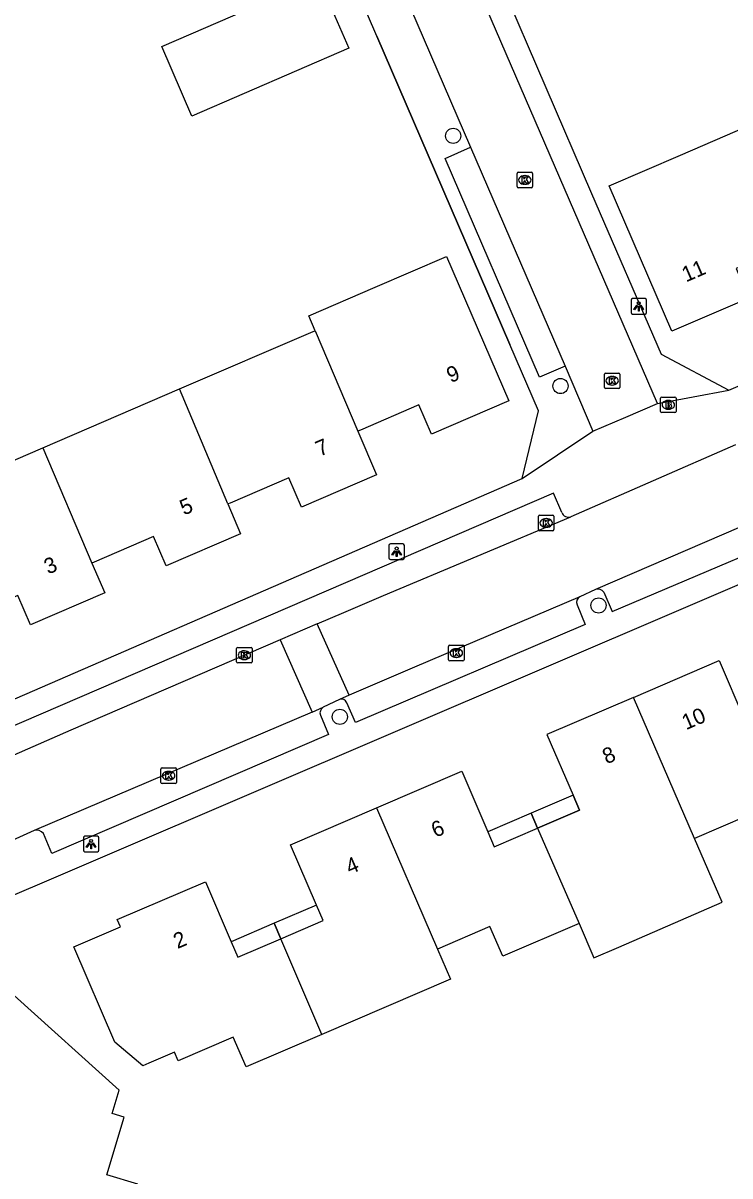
# Model space of a CAD drawing. Extents: x 157767 to 159171, y 387842 to 389425.
# Drawn here: x 158126.1 to 158171.6, y 388608.8 to 388683 of the extents above; entities that cross this region are included whole.
import ezdxf

# ---------------------------------------------------------------- set-up
doc = ezdxf.new("R2010")
doc.units = 0
for name, color, linetype in [('IMGEO_Boom', 7, 'Continuous'), ('IMGEO_Brandkraan', 7, 'Continuous'), ('IMGEO_Kolk', 7, 'Continuous'), ('IMGEO_Lichtpunt', 7, 'Continuous'), ('IMGEO_Muur', 7, 'Continuous'), ('IMGEO_Pand', 7, 'Continuous'), ('IMGEO_Pand_nummerreeks', 7, 'Continuous'), ('IMGEO_Pand_overbouw', 7, 'Continuous'), ('IMGEO_Rijbaan_lokaal_open', 7, 'Continuous'), ('IMGEO_Voetpad_open', 7, 'Continuous')]:
    doc.layers.add(name, color=color, linetype=linetype)

msp = doc.modelspace()

# ---------------------------------------------------------------- linework, layer by layer
at = {"layer": 'IMGEO_Boom'}
for centre in [(158153.823, 388675.751), (158160.73, 388659.642), (158163.181, 388645.511), (158146.533, 388638.337)]:
    msp.add_circle(centre, 0.489, dxfattribs=at)
at = {"layer": 'IMGEO_Brandkraan'}
for p, q in [((158167.247, 388658.931), (158168.099, 388658.931)), ((158167.172, 388658.005), (158167.172, 388658.857)), ((158167.683, 388658.151), (158167.658, 388658.151)), ((158167.66, 388658.711), (158167.685, 388658.711)), ((158168.173, 388658.857), (158168.173, 388658.005)), ((158168.099, 388657.931), (158167.247, 388657.931))]:
    msp.add_line(p, q, dxfattribs=at)
for points in [[(158167.247, 388658.931), (158168.099, 388658.931)], [(158167.172, 388658.005), (158167.172, 388658.857)], [(158167.52, 388658.631), (158167.52, 388658.231), (158167.733, 388658.231)], [(158167.751, 388658.631), (158167.52, 388658.631)], [(158167.699, 388658.55), (158167.645, 388658.55), (158167.645, 388658.474)], [(158167.645, 388658.474), (158167.698, 388658.474)], [(158167.707, 388658.398), (158167.645, 388658.398), (158167.645, 388658.317)], [(158167.645, 388658.317), (158167.707, 388658.317)], [(158168.173, 388658.857), (158168.173, 388658.005)], [(158168.099, 388657.931), (158167.247, 388657.931)]]:
    msp.add_lwpolyline(points, dxfattribs=at)
for centre, radius, start, end in [((158167.249, 388658.855), 0.0765, 91.55205, 178.44795), ((158167.249, 388658.855), 0.0765, 91.55205, 178.44795), ((158168.097, 388658.855), 0.0765, 1.55205, 88.44795), ((158168.097, 388658.855), 0.0765, 1.55205, 88.44795), ((158167.7, 388658.512), 0.0379, 267.82845, 90.93552), ((158167.708, 388658.357), 0.0404, 269.87594, 90.50774), ((158167.739, 388658.482), 0.251, 268.66757, 293.53466), ((158167.755, 388658.486), 0.145, 59.4692, 91.53667), ((158167.78, 388658.533), 0.0922, 285.51372, 58.15012), ((158167.785, 388658.341), 0.105, 301.31148, 78.98903), ((158167.249, 388658.007), 0.0765, 181.55205, 268.44795), ((158167.249, 388658.007), 0.0765, 181.55205, 268.44795), ((158168.097, 388658.007), 0.0765, 271.55205, 358.44795), ((158168.097, 388658.007), 0.0765, 271.55205, 358.44795)]:
    msp.add_arc(centre, radius, start, end, dxfattribs=at)
for centre, major_axis, ratio, start_param, end_param in [((158167.659, 388658.431), (-0.387, 0.002), 0.722429, 4.712389, 7.853982), ((158167.684, 388658.431), (-0.39, 0.002), 0.717154, 1.570796, 4.712389)]:
    msp.add_ellipse(centre, major_axis=major_axis, ratio=ratio, start_param=start_param, end_param=end_param, dxfattribs=at)
at = {"layer": 'IMGEO_Kolk'}
for p, q in [((158157.938, 388672.486), (158157.938, 388673.338)), ((158158.013, 388673.412), (158158.865, 388673.412)), ((158158.426, 388673.192), (158158.451, 388673.192)), ((158158.939, 388673.338), (158158.939, 388672.486)), ((158158.865, 388672.412), (158158.013, 388672.412)), ((158158.449, 388672.632), (158158.424, 388672.632)), ((158163.556, 388659.554), (158163.556, 388660.406)), ((158163.631, 388660.48), (158164.483, 388660.48)), ((158164.557, 388660.406), (158164.557, 388659.554)), ((158164.067, 388659.7), (158164.042, 388659.7)), ((158164.044, 388660.26), (158164.069, 388660.26)), ((158164.483, 388659.48), (158163.631, 388659.48)), ((158159.312, 388650.4), (158159.312, 388651.252)), ((158159.387, 388651.326), (158160.239, 388651.326)), ((158159.8, 388651.106), (158159.825, 388651.106)), ((158160.313, 388651.252), (158160.313, 388650.4)), ((158160.239, 388650.326), (158159.387, 388650.326)), ((158159.823, 388650.546), (158159.798, 388650.546)), ((158139.886, 388641.882), (158139.886, 388642.734)), ((158139.961, 388642.808), (158140.813, 388642.808)), ((158140.374, 388642.588), (158140.399, 388642.588)), ((158140.887, 388642.734), (158140.887, 388641.882)), ((158153.526, 388642.019), (158153.526, 388642.871)), ((158153.601, 388642.945), (158154.453, 388642.945)), ((158154.014, 388642.725), (158154.039, 388642.725)), ((158154.527, 388642.871), (158154.527, 388642.019)), ((158140.813, 388641.808), (158139.961, 388641.808)), ((158140.397, 388642.028), (158140.372, 388642.028)), ((158154.453, 388641.945), (158153.601, 388641.945)), ((158154.037, 388642.165), (158154.012, 388642.165)), ((158135.012, 388634.118), (158135.012, 388634.97)), ((158135.087, 388635.044), (158135.939, 388635.044)), ((158135.5, 388634.824), (158135.525, 388634.824)), ((158136.013, 388634.97), (158136.013, 388634.118)), ((158135.939, 388634.044), (158135.087, 388634.044)), ((158135.523, 388634.264), (158135.498, 388634.264))]:
    msp.add_line(p, q, dxfattribs=at)
for points in [[(158157.938, 388672.486), (158157.938, 388673.338)], [(158158.013, 388673.412), (158158.865, 388673.412)], [(158158.259, 388673.112), (158158.382, 388673.112), (158158.382, 388672.961), (158158.512, 388673.112), (158158.676, 388673.112), (158158.53, 388672.961), (158158.683, 388672.712), (158158.531, 388672.712), (158158.446, 388672.876), (158158.382, 388672.809), (158158.382, 388672.712), (158158.259, 388672.712), (158158.259, 388673.112)], [(158158.939, 388673.338), (158158.939, 388672.486)], [(158158.865, 388672.412), (158158.013, 388672.412)], [(158163.556, 388659.554), (158163.556, 388660.406)], [(158163.631, 388660.48), (158164.483, 388660.48)], [(158164.557, 388660.406), (158164.557, 388659.554)], [(158163.877, 388660.18), (158164, 388660.18), (158164, 388660.029), (158164.13, 388660.18), (158164.294, 388660.18), (158164.148, 388660.029), (158164.301, 388659.78), (158164.149, 388659.78), (158164.064, 388659.944), (158164, 388659.877), (158164, 388659.78), (158163.877, 388659.78), (158163.877, 388660.18)], [(158164.483, 388659.48), (158163.631, 388659.48)], [(158159.312, 388650.4), (158159.312, 388651.252)], [(158159.387, 388651.326), (158160.239, 388651.326)], [(158159.633, 388651.026), (158159.756, 388651.026), (158159.756, 388650.875), (158159.886, 388651.026), (158160.05, 388651.026), (158159.904, 388650.875), (158160.057, 388650.626), (158159.905, 388650.626), (158159.82, 388650.79), (158159.756, 388650.723), (158159.756, 388650.626), (158159.633, 388650.626), (158159.633, 388651.026)], [(158160.313, 388651.252), (158160.313, 388650.4)], [(158160.239, 388650.326), (158159.387, 388650.326)], [(158139.886, 388641.882), (158139.886, 388642.734)], [(158139.961, 388642.808), (158140.813, 388642.808)], [(158140.887, 388642.734), (158140.887, 388641.882)], [(158153.526, 388642.019), (158153.526, 388642.871)], [(158153.601, 388642.945), (158154.453, 388642.945)], [(158153.847, 388642.645), (158153.97, 388642.645), (158153.97, 388642.494), (158154.1, 388642.645), (158154.264, 388642.645), (158154.118, 388642.494), (158154.271, 388642.245), (158154.119, 388642.245), (158154.034, 388642.409), (158153.97, 388642.342), (158153.97, 388642.245), (158153.847, 388642.245), (158153.847, 388642.645)], [(158154.527, 388642.871), (158154.527, 388642.019)], [(158140.813, 388641.808), (158139.961, 388641.808)], [(158140.207, 388642.508), (158140.33, 388642.508), (158140.33, 388642.357), (158140.46, 388642.508), (158140.624, 388642.508), (158140.478, 388642.357), (158140.631, 388642.108), (158140.479, 388642.108), (158140.394, 388642.272), (158140.33, 388642.205), (158140.33, 388642.108), (158140.207, 388642.108), (158140.207, 388642.508)], [(158154.453, 388641.945), (158153.601, 388641.945)], [(158135.012, 388634.118), (158135.012, 388634.97)], [(158135.087, 388635.044), (158135.939, 388635.044)], [(158135.333, 388634.744), (158135.456, 388634.744), (158135.456, 388634.593), (158135.586, 388634.744), (158135.75, 388634.744), (158135.604, 388634.593), (158135.757, 388634.344), (158135.605, 388634.344), (158135.52, 388634.508), (158135.456, 388634.441), (158135.456, 388634.344), (158135.333, 388634.344), (158135.333, 388634.744)], [(158136.013, 388634.97), (158136.013, 388634.118)], [(158135.939, 388634.044), (158135.087, 388634.044)]]:
    msp.add_lwpolyline(points, dxfattribs=at)
for centre, start, end in [((158158.015, 388673.336), 91.55205, 178.44795), ((158158.015, 388673.336), 91.55205, 178.44795), ((158158.863, 388673.336), 1.55205, 88.44795), ((158158.863, 388673.336), 1.55205, 88.44795), ((158158.015, 388672.488), 181.55205, 268.44795), ((158158.015, 388672.488), 181.55205, 268.44795), ((158158.863, 388672.488), 271.55205, 358.44795), ((158158.863, 388672.488), 271.55205, 358.44795), ((158163.633, 388660.404), 91.55205, 178.44795), ((158163.633, 388660.404), 91.55205, 178.44795), ((158164.481, 388660.404), 1.55205, 88.44795), ((158164.481, 388660.404), 1.55205, 88.44795), ((158163.633, 388659.556), 181.55205, 268.44795), ((158163.633, 388659.556), 181.55205, 268.44795), ((158164.481, 388659.556), 271.55205, 358.44795), ((158164.481, 388659.556), 271.55205, 358.44795), ((158159.389, 388651.25), 91.55205, 178.44795), ((158159.389, 388651.25), 91.55205, 178.44795), ((158160.237, 388651.25), 1.55205, 88.44795), ((158160.237, 388651.25), 1.55205, 88.44795), ((158159.389, 388650.402), 181.55205, 268.44795), ((158159.389, 388650.402), 181.55205, 268.44795), ((158160.237, 388650.402), 271.55205, 358.44795), ((158160.237, 388650.402), 271.55205, 358.44795), ((158139.963, 388642.732), 91.55205, 178.44795), ((158139.963, 388642.732), 91.55205, 178.44795), ((158140.811, 388642.732), 1.55205, 88.44795), ((158140.811, 388642.732), 1.55205, 88.44795), ((158153.603, 388642.869), 91.55205, 178.44795), ((158153.603, 388642.869), 91.55205, 178.44795), ((158154.451, 388642.869), 1.55205, 88.44795), ((158154.451, 388642.869), 1.55205, 88.44795), ((158139.963, 388641.884), 181.55205, 268.44795), ((158139.963, 388641.884), 181.55205, 268.44795), ((158140.811, 388641.884), 271.55205, 358.44795), ((158140.811, 388641.884), 271.55205, 358.44795), ((158153.603, 388642.021), 181.55205, 268.44795), ((158153.603, 388642.021), 181.55205, 268.44795), ((158154.451, 388642.021), 271.55205, 358.44795), ((158154.451, 388642.021), 271.55205, 358.44795), ((158135.089, 388634.968), 91.55205, 178.44795), ((158135.089, 388634.968), 91.55205, 178.44795), ((158135.937, 388634.968), 1.55205, 88.44795), ((158135.937, 388634.968), 1.55205, 88.44795), ((158135.089, 388634.12), 181.55205, 268.44795), ((158135.089, 388634.12), 181.55205, 268.44795), ((158135.937, 388634.12), 271.55205, 358.44795), ((158135.937, 388634.12), 271.55205, 358.44795)]:
    msp.add_arc(centre, 0.0765, start, end, dxfattribs=at)
for centre, major_axis, ratio, start_param, end_param in [((158158.425, 388672.912), (-0.387, 0.002), 0.722429, 4.712389, 7.853982), ((158158.45, 388672.912), (-0.39, 0.002), 0.717154, 1.570796, 4.712389), ((158164.043, 388659.98), (-0.387, 0.002), 0.722429, 4.712389, 7.853982), ((158164.068, 388659.98), (-0.39, 0.002), 0.717154, 1.570796, 4.712389), ((158159.799, 388650.826), (-0.387, 0.002), 0.722429, 4.712389, 7.853982), ((158159.824, 388650.826), (-0.39, 0.002), 0.717154, 1.570796, 4.712389), ((158140.373, 388642.308), (-0.387, 0.002), 0.722429, 4.712389, 7.853982), ((158140.398, 388642.308), (-0.39, 0.002), 0.717154, 1.570796, 4.712389), ((158154.013, 388642.445), (-0.387, 0.002), 0.722429, 4.712389, 7.853982), ((158154.038, 388642.445), (-0.39, 0.002), 0.717154, 1.570796, 4.712389), ((158135.499, 388634.544), (-0.387, 0.002), 0.722429, 4.712389, 7.853982), ((158135.524, 388634.544), (-0.39, 0.002), 0.717154, 1.570796, 4.712389)]:
    msp.add_ellipse(centre, major_axis=major_axis, ratio=ratio, start_param=start_param, end_param=end_param, dxfattribs=at)
at = {"layer": 'IMGEO_Lichtpunt'}
for p, q in [((158165.273, 388665.176), (158165.273, 388664.369)), ((158165.273, 388665.176), (158165.273, 388664.369)), ((158166.175, 388665.271), (158165.367, 388665.271)), ((158166.175, 388665.271), (158165.367, 388665.271)), ((158166.269, 388664.369), (158166.269, 388665.176)), ((158166.269, 388664.369), (158166.269, 388665.176)), ((158165.367, 388664.275), (158166.175, 388664.275)), ((158165.367, 388664.275), (158166.175, 388664.275)), ((158149.687, 388649.379), (158149.687, 388648.572)), ((158149.687, 388649.379), (158149.687, 388648.572)), ((158150.589, 388649.474), (158149.781, 388649.474)), ((158150.589, 388649.474), (158149.781, 388649.474)), ((158150.683, 388648.572), (158150.683, 388649.379)), ((158150.683, 388648.572), (158150.683, 388649.379)), ((158149.781, 388648.478), (158150.589, 388648.478)), ((158149.781, 388648.478), (158150.589, 388648.478)), ((158130.021, 388630.552), (158130.021, 388629.745)), ((158130.021, 388630.552), (158130.021, 388629.745)), ((158130.923, 388630.647), (158130.115, 388630.647)), ((158130.923, 388630.647), (158130.115, 388630.647)), ((158131.017, 388629.745), (158131.017, 388630.552)), ((158131.017, 388629.745), (158131.017, 388630.552)), ((158130.115, 388629.651), (158130.923, 388629.651)), ((158130.115, 388629.651), (158130.923, 388629.651))]:
    msp.add_line(p, q, dxfattribs=at)
for points in [[(158165.647, 388664.84), (158165.686, 388664.812), (158165.498, 388664.55), (158165.46, 388664.577), (158165.647, 388664.84)], [(158165.859, 388664.812), (158165.897, 388664.839), (158166.084, 388664.577), (158166.045, 388664.549), (158165.859, 388664.812)], [(158165.749, 388664.792), (158165.796, 388664.792), (158165.796, 388664.47), (158165.749, 388664.47), (158165.749, 388664.792)], [(158150.061, 388649.043), (158150.1, 388649.015), (158149.912, 388648.753), (158149.874, 388648.78), (158150.061, 388649.043)], [(158150.163, 388648.995), (158150.21, 388648.995), (158150.21, 388648.673), (158150.163, 388648.673), (158150.163, 388648.995)], [(158150.273, 388649.015), (158150.311, 388649.042), (158150.498, 388648.78), (158150.459, 388648.752), (158150.273, 388649.015)], [(158130.395, 388630.216), (158130.434, 388630.188), (158130.246, 388629.926), (158130.208, 388629.953), (158130.395, 388630.216)], [(158130.497, 388630.168), (158130.544, 388630.168), (158130.544, 388629.846), (158130.497, 388629.846), (158130.497, 388630.168)], [(158130.607, 388630.188), (158130.645, 388630.215), (158130.832, 388629.953), (158130.793, 388629.925), (158130.607, 388630.188)]]:
    msp.add_lwpolyline(points, dxfattribs=at)
for centre in [(158165.772, 388664.974), (158150.186, 388649.177), (158130.52, 388630.35)]:
    msp.add_circle(centre, 0.0994, dxfattribs=at)
for centre, start, end in [((158165.367, 388665.176), 90, 180), ((158165.367, 388665.176), 90, 180), ((158166.175, 388665.176), 0, 90), ((158166.175, 388665.176), 0, 90), ((158165.367, 388664.369), 180, 270), ((158165.367, 388664.369), 180, 270), ((158166.175, 388664.369), 270, 0), ((158166.175, 388664.369), 270, 360), ((158149.781, 388649.379), 90, 180), ((158149.781, 388649.379), 90, 180), ((158150.589, 388649.379), 0, 90), ((158150.589, 388649.379), 0, 90), ((158149.781, 388648.572), 180, 270), ((158149.781, 388648.572), 180, 270), ((158150.589, 388648.572), 270, 0), ((158150.589, 388648.572), 270, 360), ((158130.115, 388630.552), 90, 180), ((158130.115, 388630.552), 90, 180), ((158130.923, 388630.552), 0, 90), ((158130.923, 388630.552), 0, 90), ((158130.115, 388629.745), 180, 270), ((158130.115, 388629.745), 180, 270), ((158130.923, 388629.745), 270, 0), ((158130.923, 388629.745), 270, 360)]:
    msp.add_arc(centre, 0.0946, start, end, dxfattribs=at)
at = {"layer": 'IMGEO_Muur'}
for points in [[(158156.854, 388685.715), (158162.739, 388672.05)], [(158148.912, 388682.181), (158157.478, 388662.318)]]:
    msp.add_lwpolyline(points, dxfattribs=at)
at = {"layer": 'IMGEO_Pand'}
for points in [[(158145.162, 388685.889), (158147.102, 388681.397), (158137.009, 388677.024), (158135.069, 388681.516), (158145.162, 388685.889)], [(158175.984, 388668.913), (158175.829, 388668.846), (158172.036, 388667.213), (158172.856, 388665.31), (158167.899, 388663.175), (158163.868, 388672.536), (158168.461, 388674.514), (158172.766, 388676.368)], [(158144.937, 388663.207), (158144.533, 388664.156), (158148.813, 388666), (158153.405, 388667.977), (158157.404, 388658.692), (158152.43, 388656.55), (158151.621, 388658.431), (158147.85, 388656.807), (158147.692, 388656.739)], [(158136.218, 388659.452), (158144.815, 388663.154), (158144.937, 388663.207)], [(158144.937, 388663.207), (158147.692, 388656.739)], [(158127.411, 388655.659), (158136.218, 388659.452)], [(158139.325, 388652.046), (158136.218, 388659.452)], [(158147.692, 388656.739), (158148.894, 388653.918), (158144.073, 388651.843), (158143.257, 388653.738), (158139.473, 388652.109), (158139.325, 388652.046)], [(158117.42, 388654.646), (158117.538, 388654.697), (158119.782, 388655.664), (158120.609, 388655.302), (158121.543, 388653.132), (158127.411, 388655.659)], [(158127.411, 388655.659), (158130.576, 388648.241)], [(158139.325, 388652.046), (158140.133, 388650.121), (158135.35, 388648.061), (158134.538, 388649.946), (158130.727, 388648.306), (158130.576, 388648.241)], [(158130.576, 388648.241), (158131.397, 388646.318), (158126.612, 388644.258), (158125.8, 388646.144), (158121.836, 388644.437)], [(158165.435, 388639.593), (158170.94, 388641.963), (158172.604, 388638.102), (158173.038, 388637.096), (158175.82, 388638.295)], [(158165.435, 388639.593), (158159.864, 388637.194), (158161.541, 388633.3), (158161.956, 388632.337), (158159.255, 388631.174)], [(158169.362, 388630.508), (158165.435, 388639.593)], [(158148.896, 388632.482), (158154.375, 388634.842), (158156.057, 388630.939), (158156.472, 388629.975), (158159.255, 388631.174)], [(158142.732, 388624.045), (158145.459, 388625.219), (158145.03, 388626.215), (158143.358, 388630.097), (158148.896, 388632.482)], [(158148.896, 388632.482), (158152.815, 388623.383)], [(158178.445, 388632.155), (158173.57, 388630.056), (158172.748, 388631.966), (158169.362, 388630.508)], [(158159.255, 388631.174), (158161.924, 388625.036)], [(158161.924, 388625.036), (158162.887, 388622.821), (158164.48, 388623.513), (158171.136, 388626.404), (158169.362, 388630.508)], [(158145.377, 388617.891), (158140.501, 388615.791), (158139.673, 388617.715), (158136.125, 388616.187), (158135.888, 388616.738), (158134.231, 388616.025), (158133.849, 388615.86), (158132.056, 388617.394), (158129.418, 388623.52), (158132.412, 388624.81), (158132.208, 388625.284), (158137.873, 388627.723), (158139.54, 388623.851), (158139.969, 388622.855), (158142.732, 388624.045)], [(158161.924, 388625.036), (158157.017, 388622.923), (158156.192, 388624.837), (158152.815, 388623.383)], [(158145.377, 388617.891), (158142.732, 388624.045)], [(158152.815, 388623.383), (158153.647, 388621.452), (158145.377, 388617.891)], [(158132.014, 388603.229), (158132.651, 388605.327), (158133.533, 388608.235), (158131.528, 388608.844), (158132.654, 388612.554), (158131.877, 388612.79), (158132.331, 388614.286), (158125.578, 388620.401), (158125.498, 388620.309), (158123.945, 388615.198), (158123.177, 388615.431), (158121.373, 388609.487), (158125.364, 388608.277), (158126.349, 388607.978), (158125.508, 388605.204)]]:
    msp.add_lwpolyline(points, dxfattribs=at)
at = {"layer": 'IMGEO_Pand_overbouw'}
for points in [[(158159.255, 388631.174), (158161.956, 388632.337), (158161.541, 388633.3), (158158.84, 388632.137)], [(158159.255, 388631.174), (158158.84, 388632.137), (158156.057, 388630.939), (158156.472, 388629.975)], [(158142.732, 388624.045), (158145.459, 388625.219), (158145.03, 388626.215), (158142.304, 388625.041)], [(158142.732, 388624.045), (158142.304, 388625.041), (158139.54, 388623.851), (158139.969, 388622.855)]]:
    msp.add_lwpolyline(points, close=True, dxfattribs=at)
at = {"layer": 'IMGEO_Rijbaan_lokaal_open'}
for points in [[(158166.983, 388658.516), (158143.703, 388712.348), (158144.408, 388714.545)], [(158148.508, 388689.96), (158154.945, 388675.022)], [(158154.945, 388675.022), (158161.024, 388660.913)], [(158161.024, 388660.913), (158162.824, 388656.737)], [(158162.824, 388656.737), (158164.943, 388657.643), (158166.983, 388658.516)], [(158171.987, 388655.85), (158161.392, 388651.228)], [(158179.359, 388653.609), (158162.981, 388646.531)], [(158145.081, 388644.324), (158146.782, 388645.058), (158149.334, 388646.16), (158161.392, 388651.228)], [(158162.981, 388646.531), (158161.979, 388646.076)], [(158161.979, 388646.076), (158151.329, 388641.544), (158148.776, 388640.444), (158147.13, 388639.735)], [(158145.081, 388644.324), (158142.689, 388643.29)], [(158147.13, 388639.735), (158145.081, 388644.324)], [(158142.689, 388643.29), (158129.222, 388637.475), (158120.282, 388633.571)], [(158142.689, 388643.29), (158144.74, 388638.648)], [(158147.13, 388639.735), (158146.498, 388639.462)], [(158144.74, 388638.648), (158145.455, 388638.953)], [(158146.498, 388639.462), (158145.455, 388638.953)], [(158144.74, 388638.648), (158126.853, 388631.015)], [(158126.853, 388631.015), (158125.679, 388630.492), (158122.493, 388629.144), (158120.299, 388628.215)]]:
    msp.add_lwpolyline(points, dxfattribs=at)
at = {"layer": 'IMGEO_Voetpad_open'}
for points in [[(158146.245, 388715.336), (158145.347, 388712.435), (158152.598, 388695.598), (158155.311, 388689.297), (158156.854, 388685.715), (158162.739, 388672.05), (158167.203, 388661.684), (158171.568, 388659.372)], [(158158.26, 388653.682), (158159.32, 388658.046), (158157.478, 388662.318), (158148.912, 388682.181), (158146.974, 388686.674), (158143.563, 388694.586), (158137.234, 388709.261), (158134.614, 388710.329)], [(158171.568, 388659.372), (158223.84, 388681.871)], [(158161.024, 388660.913), (158159.376, 388660.202), (158153.299, 388674.304), (158154.945, 388675.022)], [(158121.982, 388625.344), (158206.335, 388661.478), (158218.193, 388666.558)], [(158166.983, 388658.516), (158171.568, 388659.372)], [(158158.26, 388653.682), (158162.824, 388656.737)], [(158109.87, 388633.38), (158113.99, 388634.449), (158158.26, 388653.682)], [(158163.531, 388646.37), (158164.067, 388645.127), (158179.732, 388651.775), (158179.191, 388653.042)], [(158160.827, 388651.496), (158160.285, 388652.739), (158119.94, 388635.358), (158120.458, 388634.115)], [(158161.814, 388645.55), (158162.327, 388644.294), (158147.541, 388637.974), (158146.976, 388639.246)], [(158145.28, 388638.45), (158145.797, 388637.197), (158128, 388629.538), (158127.447, 388630.817)]]:
    msp.add_lwpolyline(points, dxfattribs=at)
for centre, radius, start, end in [((158161.234, 388651.624), 0.426, 197.4318, 291.81484), ((158163.146, 388646.076), 0.484, 37.42055, 109.94706), ((158162.164, 388645.729), 0.393, 118.02717, 207.14078), ((158145.67, 388638.596), 0.417, 121.10482, 200.52833), ((158146.615, 388639.084), 0.396, 24.20093, 107.16429), ((158127.02, 388630.526), 0.517, 34.26866, 108.86144)]:
    msp.add_arc(centre, radius, start, end, dxfattribs=at)

# ---------------------------------------------------------------- texts
at = {"layer": 'IMGEO_Pand_nummerreeks'}
for s, rotation, p in [('11', 23.30219, (158168.809, 388666.311)), ('9', 23.29646, (158153.668, 388659.827)), ('7', 23.285, (158145.234, 388655.086)), ('5', 23.30219, (158136.492, 388651.296)), ('3', 23.29073, (158127.756, 388647.494)), ('10', 23.29529, (158168.812, 388637.475)), ('8', 23.29646, (158163.698, 388635.273)), ('6', 23.30145, (158152.681, 388630.541)), ('4', 23.30219, (158147.172, 388628.168)), ('2', 23.29373, (158136.083, 388623.381))]:
    msp.add_text(s, height=1, rotation=rotation, dxfattribs=at).set_placement(p)

doc.saveas('drawing.dxf')
